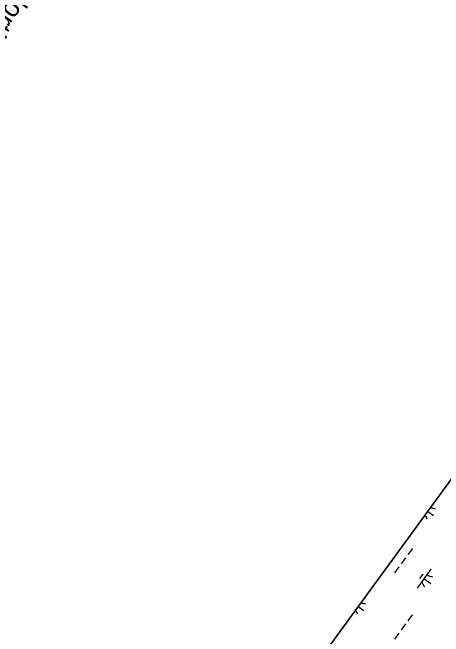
# Model space of a CAD drawing. Extents: x 3905714 to 3926767, y 183354 to 205755.
# Drawn here: x 3916577 to 3917494, y 200591 to 201919 of the extents above; entities that cross this region are included whole.
import ezdxf

# ---------------------------------------------------------------- set-up
doc = ezdxf.new("R2010")
doc.units = 0
for name, color, linetype in [('V-ANNO-NOTE', 7, 'Continuous'), ('V-GRID-FRAM', 7, 'Continuous'), ('V-WETL-SWMP', 7, 'Continuous')]:
    doc.layers.add(name, color=color, linetype=linetype)

msp = doc.modelspace()

# ---------------------------------------------------------------- linework, layer by layer
at = {"layer": 'V-GRID-FRAM'}
msp.add_lwpolyline([(3924287.8, 196971.1), (3915521.4, 185005.6), (3909313.3, 189695.8), (3918205.9, 201877.9), (3924287.8, 196971.1)], dxfattribs=at)
at = {"layer": 'V-WETL-SWMP'}
for p, q in [((3916934.4, 200136), (3918205.9, 201877.9)), ((3917460.7, 200857), (3917472.7, 200848.2)), ((3917427.6, 200777.7), (3917418.1, 200764.8)), ((3917413.4, 200758.3), (3917403.9, 200745.4)), ((3917399.2, 200739), (3917389.8, 200726.1)), ((3917467.2, 200734.1), (3917437.7, 200693.8)), ((3917449.8, 200723.4), (3917442.7, 200713.7)), ((3917452.4, 200714), (3917467, 200703.3)), ((3917312.7, 200654.3), (3917324.4, 200645.7)), ((3917427.2, 200636.6), (3917417.8, 200623.7)), ((3917413, 200617.3), (3917403.6, 200604.4)), ((3917398.9, 200597.9), (3917389.4, 200585))]:
    msp.add_line(p, q, dxfattribs=at)
for centre, start, end in [((3917474.7, 200880.9), 242.895, 274.5436), ((3917442.1, 200836.4), 13, 44.5315), ((3917469, 200736.1), 233, 274.5436), ((3917436.3, 200691.5), 13, 54.5436), ((3917326.4, 200678.5), 244.3346, 274.5436), ((3917293.8, 200633.9), 13, 43.0905)]:
    msp.add_arc(centre, 17.6, start, end, dxfattribs=at)

# ---------------------------------------------------------------- texts
at = {"layer": 'V-ANNO-NOTE'}
for s, p in [('Distances on Mississippi River above Head of Passes are shown at 1 mile intervals,', (3916946.8, 203024.5)), ('Contours above Low Water Reference Plane are expressed in feet at 5 ft. intervals.', (3917155.2, 203026.9)), ('Contours below Low Water Reference Plane are expressed in feet at 5 and 10 ft. intervals.', (3917222.4, 202977.7)), ('All elevations are expressed in feet and refer to North American Vertical Datum of 1988.', (3917289.7, 202928.4))]:
    msp.add_text(s, height=41.5, rotation=233.7718, dxfattribs=at).set_placement(p)

doc.saveas('drawing.dxf')
